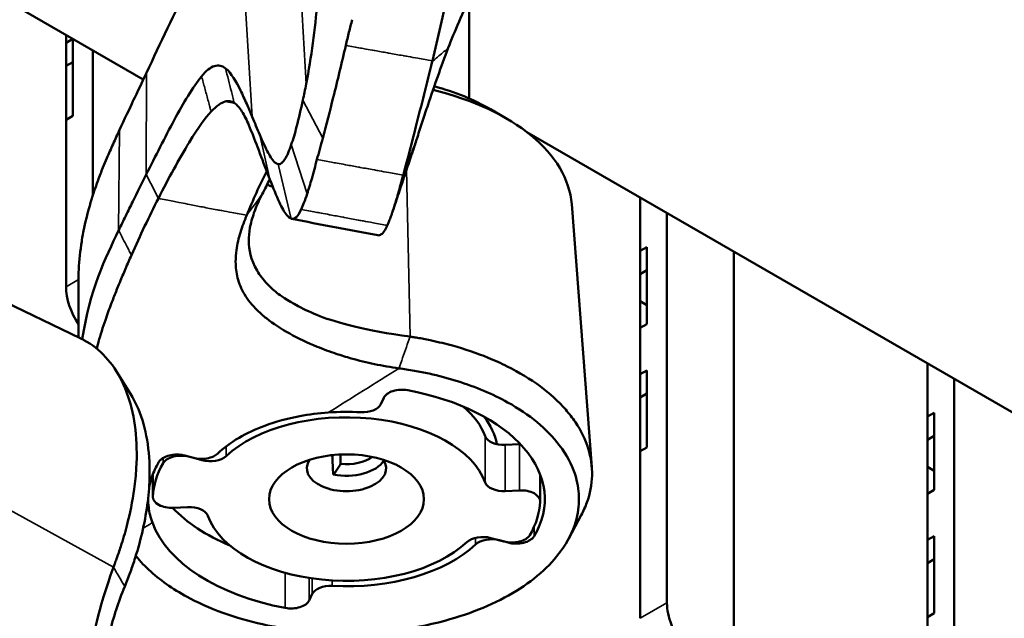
# Model space of a CAD drawing. Header units: millimetres. Extents: x 0 to 2100, y 0 to 1485.
# Tile 653 of 656: x 1608 to 1660, y 1245 to 1277. Entities that reach past the tile are written whole.
import ezdxf

# ---------------------------------------------------------------- set-up
doc = ezdxf.new("R2010")
doc.units = ezdxf.units.MM
doc.header["$LTSCALE"] = 5
doc.layers.add('Sichtbar (ISO)', color=7, linetype='Continuous', lineweight=50)
doc.layers.add('Sichtbar schmal (ISO)', color=7, linetype='Continuous', lineweight=35)

msp = doc.modelspace()

# ---------------------------------------------------------------- linework, layer by layer
at = {"layer": 'Sichtbar (ISO)'}
for p, q in [((1614.0512, 1273.4741), (1598.7196, 1282.3258)), ((1631.3116, 1272.4739), (1631.3116, 1277.8154)), ((1609.9621, 1275.8349), (1609.9621, 1275.4267)), ((1609.9621, 1275.4267), (1610.3157, 1275.6308)), ((1609.9621, 1271.3442), (1609.9621, 1275.4267)), ((1610.3157, 1271.5483), (1610.3157, 1275.6308)), ((1611.3763, 1275.0184), (1611.3763, 1267.3298)), ((1609.9621, 1274.2019), (1610.3157, 1274.4061)), ((1609.9621, 1271.3442), (1610.3157, 1271.5483)), ((1632.4344, 1271.9096), (1633.2508, 1271.4383)), ((1609.9621, 1271.3442), (1609.9621, 1262.5003)), ((1670.2202, 1249.9958), (1634.3611, 1270.699)), ((1636.7347, 1266.8703), (1637.8009, 1252.9478)), ((1640.3677, 1267.2311), (1640.3677, 1264.404)), ((1641.7819, 1266.4146), (1641.7819, 1245.7622)), ((1598.1257, 1265.818), (1610.7168, 1259.7798)), ((1612.8283, 1265.3319), (1612.8283, 1265.3322)), ((1612.8871, 1265.219), (1612.8871, 1265.2187)), ((1640.3677, 1264.404), (1640.7213, 1264.6081)), ((1640.3677, 1260.3215), (1640.3677, 1264.404)), ((1640.7213, 1260.5256), (1640.7213, 1264.6081)), ((1645.3175, 1243.7209), (1645.3175, 1264.3733)), ((1640.3677, 1263.1793), (1640.7213, 1263.3834)), ((1640.7213, 1261.5381), (1640.3677, 1261.7422)), ((1640.3677, 1260.3215), (1640.7213, 1260.5256)), ((1640.3677, 1260.3215), (1640.3677, 1257.872)), ((1612.6352, 1258.0256), (1613.3757, 1256.8386)), ((1640.3677, 1257.872), (1640.7213, 1258.0762)), ((1640.7213, 1253.9937), (1640.7213, 1258.0762)), ((1655.5705, 1258.4537), (1655.5705, 1255.6267)), ((1640.3677, 1253.7895), (1640.3677, 1257.872)), ((1656.9847, 1257.6372), (1656.9847, 1237.1283)), ((1626.784, 1256.6239), (1626.6254, 1256.2822)), ((1640.3677, 1256.6473), (1640.7213, 1256.8514)), ((1655.5705, 1255.6267), (1655.9241, 1255.8308)), ((1655.5705, 1251.5442), (1655.5705, 1255.6267)), ((1655.9241, 1251.7483), (1655.9241, 1255.8308)), ((1655.5705, 1254.4019), (1655.9241, 1254.6061)), ((1633.9724, 1254.1708), (1633.2205, 1254.1328)), ((1640.3677, 1253.7895), (1640.7213, 1253.9937)), ((1640.3677, 1253.7895), (1640.3677, 1244.9457)), ((1616.2495, 1253.5634), (1616.7053, 1253.4408)), ((1617.1615, 1253.3181), (1616.7241, 1253.4359)), ((1624.5032, 1253.619), (1624.5032, 1253.1217)), ((1655.9241, 1252.7608), (1655.5705, 1252.9649)), ((1614.5637, 1251.371), (1614.5637, 1252.5787)), ((1635.0596, 1251.1461), (1635.0596, 1252.5788)), ((1633.9724, 1251.7213), (1633.2205, 1251.6833)), ((1655.5705, 1251.5442), (1655.9241, 1251.7483)), ((1655.5705, 1251.5442), (1655.5705, 1249.0947)), ((1615.6508, 1250.7958), (1616.4028, 1250.8338)), ((1637.2415, 1250.4089), (1636.5831, 1249.1741)), ((1632.4617, 1249.199), (1633.1458, 1249.0148)), ((1655.5705, 1249.0947), (1655.9241, 1249.2988)), ((1655.5705, 1245.0122), (1655.5705, 1249.0947)), ((1655.9241, 1245.2163), (1655.9241, 1249.2988)), ((1632.9179, 1249.0762), (1633.3737, 1248.9534)), ((1655.5705, 1247.87), (1655.9241, 1248.0741)), ((1622.8392, 1245.8932), (1622.9978, 1246.2349)), ((1655.5705, 1245.0122), (1655.9241, 1245.2163)), ((1655.5705, 1245.0122), (1655.5705, 1236.3118))]:
    msp.add_line(p, q, dxfattribs=at)
for centre, major_axis, ratio, start_param, end_param in [((1624.8116, 1267.5086), (10.7803, 0), 0.5773503, 0.7853982, 1.1249079), ((1624.8116, 1266.566), (11.9348, 0), 0.5773503, 0.0441859, 1.1767842), ((1611.7299, 1261.4797), (-1.25, 2.1651), 0.5773508, 0.7853977, 1.6834533), ((1624.8116, 1253.708), (-8, 0), 0.5773503, 4.3806709, 4.3806771), ((1624.8115, 1253.7078), (-8.0004, 0), 0.5773503, 4.3806709, 4.3806771), ((1624.8117, 1253.7081), (-7.4998, 0), 0.5773503, 4.4101277, 4.4101343), ((1627.7499, 1256.4744), (-1, 0), 0.5773503, 4.3979347, 6.0213869), ((1624.8116, 1251.2585), (10.5, 0), 0.5773503, 5.9523125, 7.5395273), ((1624.8116, 1251.2585), (-8, 0), 0.5773503, 4.6180386, 4.8328255), ((1625.6595, 1256.4316), (1, 0), 0.5773503, 4.6180386, 6.0213869), ((1624.8116, 1253.708), (7.5, 0), 0.5773503, 0.2051876, 0.6012642), ((1624.8116, 1251.2585), (7.5, 0), 0.5773503, 0.2051876, 2.5873412), ((1624.8116, 1253.708), (8, 0), 0.5773503, 0.1001183, 0.4292201), ((1624.8116, 1253.708), (8, 0), 0.5773503, 0.1001183, 0.4292201), ((1633.1333, 1254.7079), (-1, 0), 0.5773503, 0.2051876, 1.6580638), ((1634.0596, 1253.5956), (1, 0), 0.5773503, 1.6113266, 1.6580638), ((1616.0548, 1252.979), (-1, 0), 0.5773503, 4.2996839, 5.9551738), ((1617.5841, 1253.8414), (-1, 0), 0.5773503, 1.134465, 2.5873412), ((1624.8116, 1252.8915), (2.1, 0), 0.5773503, 2.7621646, 6.6626134), ((1624.8116, 1254.6878), (2.1, 0), 0.5773503, 4.3024732, 4.3479297), ((2536.987, 1797.6269), (611.2562, 1138.1125), 0.5971737, 2.353766, 2.3546956), ((1624.8116, 1253.708), (2.1, 0), 0.5773503, 4.3699028, 5.9397566), ((1624.8116, 1254.1163), (-1.75, 0), 0.5773503, 1.3936447, 2.4720001), ((1624.8116, 1251.2585), (-10.25, 0), 0.5773503, 5.9551738, 6.2621329), ((1624.8116, 1253.708), (-10.5, 0), 0.5773503, 0.2034401, 0.2195513), ((1624.8116, 1253.708), (10.5, 0), 0.5773503, 6.063634, 6.0797546), ((1633.1333, 1252.2585), (-1, 0), 0.5773503, 0.2051876, 1.6580638), ((1634.0596, 1251.1461), (1, 0), 0.5773503, 6.2621329, 7.9412491), ((1615.5637, 1251.371), (-1, 0), 0.5773503, 6.2621329, 7.9412491), ((1624.8116, 1253.708), (10.5, 0), 0.5773503, 3.6430183, 4.0825494), ((1616.4899, 1250.2586), (1, 0), 0.5773503, 0.2051876, 1.6580638), ((1624.8116, 1251.2585), (10.25, 0), 0.5773503, 5.9551738, 6.2621329), ((1624.8116, 1251.2585), (-7.5, 0), 0.5773503, 0.2051876, 2.5873412), ((1624.8116, 1251.2585), (-10.5, 0), 0.5773503, 0.2063958, 1.256342), ((1632.0391, 1248.6757), (1, 0), 0.5773503, 1.134465, 2.5873412), ((1632.4953, 1248.5529), (-1, 0), 0.5773503, 4.2760576, 5.735513), ((1633.5685, 1249.5381), (1, 0), 0.5773503, 4.2760576, 5.9551738), ((1633.7963, 1249.4767), (1, 0), 0.5773503, 4.2760576, 5.9523125), ((1624.8116, 1251.2585), (8, 0), 0.5773503, 4.6180386, 5.735513), ((1623.9637, 1246.0855), (-1, 0), 0.5773503, 4.6180386, 6.0213869), ((1621.8733, 1246.0427), (1, 0), 0.5773503, 4.3979347, 6.0213869), ((1643.5497, 1244.7416), (1.25, -2.1651), 0.5773508, 3.9269903, 7.068583)]:
    msp.add_ellipse(centre, major_axis=major_axis, ratio=ratio, start_param=start_param, end_param=end_param, dxfattribs=at)
msp.add_ellipse((1624.8116, 1251.2585), major_axis=(4.1, 0), ratio=0.5773503, dxfattribs=at)
for points, knots in [([(1614.2196, 1273.8322), (1614.9621, 1275.4166), (1615.7109, 1276.9831), (1616.9916, 1279.6545), (1617.5486, 1280.8135), (1618.1174, 1282.0048)], [-1.5531563, -1.5531563, -1.5531563, -1.5531563, -0.6642338, -0.6642338, -0.0000307, -0.0000307, -0.0000307, -0.0000307]), ([(1629.3595, 1274.4726), (1629.6652, 1275.7024), (1629.9314, 1276.9133), (1630.3639, 1278.8931), (1630.5541, 1279.7526), (1630.669, 1280.6883)], [0.000001, 0.000001, 0.000001, 0.000001, 0.40543598, 0.40543598, 0.63662741, 0.63662741, 0.63662741, 0.63662741]), ([(1632.1345, 1280.0793), (1632.046, 1279.7507), (1631.938, 1279.4221), (1631.7008, 1278.769), (1631.5721, 1278.4449), (1630.9896, 1277.0297), (1630.525, 1276.003), (1630.198, 1275.1519)], [-0.46049709, -0.46049709, -0.46049709, -0.46049709, -0.37559908, -0.37559908, -0.29150932, -0.29150932, -0.00020588, -0.00020588, -0.00020588, -0.00020588]), ([(1623.2704, 1277.6101), (1623.2139, 1276.8751), (1623.1318, 1276.1339), (1622.9323, 1274.6841), (1622.8114, 1273.9514), (1622.6771, 1273.2485)], [0.00002919, 0.00002919, 0.00002919, 0.00002919, 0.24201777, 0.24201777, 0.48443032, 0.48443032, 0.48443032, 0.48443032]), ([(1624.7742, 1275.2844), (1624.8286, 1275.5215), (1624.8859, 1275.757), (1624.9997, 1276.2112), (1625.0557, 1276.4287), (1625.1123, 1276.649)], [-0.15202157, -0.15202157, -0.15202157, -0.15202157, -0.07345975, -0.07345975, -0.00000236, -0.00000236, -0.00000236, -0.00000236]), ([(1623.5552, 1270.3783), (1623.7443, 1271.0893), (1623.9306, 1271.8101), (1624.3398, 1273.4409), (1624.562, 1274.3601), (1624.7742, 1275.2844)], [0.00000131, 0.00000131, 0.00000131, 0.00000131, 0.2449352, 0.2449352, 0.54965963, 0.54965963, 0.54965963, 0.54965963]), ([(1630.198, 1275.1519), (1630.0053, 1274.6503), (1629.8208, 1274.1467), (1629.4667, 1273.1471), (1629.2956, 1272.6465), (1629.1308, 1272.153)], [0.00020627, 0.00020627, 0.00020627, 0.00020627, 0.17197006, 0.17197006, 0.34371012, 0.34371012, 0.34371012, 0.34371012]), ([(1618.4069, 1274.0719), (1618.2281, 1274.2204), (1618.03, 1274.2619), (1617.6039, 1274.1229), (1617.3767, 1273.9425), (1617.14, 1273.649)], [-0.57326373, -0.57326373, -0.57326373, -0.57326373, -0.28669149, -0.28669149, -0.00005542, -0.00005542, -0.00005542, -0.00005542]), ([(1627.8442, 1268.5236), (1628.0621, 1269.3328), (1628.2767, 1270.1559), (1628.7765, 1272.1175), (1629.0618, 1273.2744), (1629.349, 1274.4302)], [-0.66135588, -0.66135588, -0.66135588, -0.66135588, -0.38116045, -0.38116045, -0.000001, -0.000001, -0.000001, -0.000001]), ([(1629.349, 1274.4302), (1629.3508, 1274.4373), (1629.3525, 1274.4444), (1629.356, 1274.4585), (1629.3578, 1274.4655), (1629.3595, 1274.4726)], [-0.0046566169, -0.0046566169, -0.0046566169, -0.0046566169, -0.0023288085, -0.0023288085, -0.000001, -0.000001, -0.000001, -0.000001]), ([(1612.7957, 1270.8108), (1613.0236, 1271.3065), (1613.3657, 1272.0268), (1613.5555, 1272.4265), (1613.9728, 1273.3054), (1614.2203, 1273.8345)], [-1.1459885, -1.1459885, -1.1459885, -1.1459885, -0.2867954, -0.2867954, -0.0001244, -0.0001244, -0.0001244, -0.0001244]), ([(1617.14, 1273.649), (1616.6665, 1273.0618), (1616.1801, 1272.2438), (1615.1972, 1270.4182), (1614.7013, 1269.4121), (1614.2104, 1268.4521)], [-1.1423153, -1.1423153, -1.1423153, -1.1423153, -0.5704345, -0.5704345, -0.0001693, -0.0001693, -0.0001693, -0.0001693]), ([(1619.8232, 1271.4976), (1619.7116, 1271.7646), (1619.6298, 1271.9568), (1619.4305, 1272.4083), (1619.304, 1272.6876), (1618.9599, 1273.3994), (1618.72, 1273.8121), (1618.4069, 1274.0719)], [-0.96165085, -0.96165085, -0.96165085, -0.96165085, -0.72532762, -0.72532762, -0.50168464, -0.50168464, -0.00006443, -0.00006443, -0.00006443, -0.00006443]), ([(1622.6771, 1273.2485), (1622.6486, 1273.0988), (1622.6192, 1272.9496), (1622.5611, 1272.6628), (1622.5324, 1272.5248), (1622.503, 1272.3877)], [-0.098304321, -0.098304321, -0.098304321, -0.098304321, -0.04745577, -0.04745577, -0.000002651, -0.000002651, -0.000002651, -0.000002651]), ([(1617.6433, 1271.78), (1617.7844, 1271.9283), (1617.9206, 1272.053), (1618.167, 1272.2285), (1618.2778, 1272.2868), (1618.3853, 1272.318)], [-0.30457983, -0.30457983, -0.30457983, -0.30457983, -0.14130652, -0.14130652, -0.000001, -0.000001, -0.000001, -0.000001]), ([(1618.3853, 1272.318), (1618.4697, 1272.3425), (1618.5525, 1272.347), (1618.7163, 1272.3201), (1618.7967, 1272.2872), (1618.8724, 1272.2382)], [-0.22647676, -0.22647676, -0.22647676, -0.22647676, -0.11550759, -0.11550759, -0.000001, -0.000001, -0.000001, -0.000001]), ([(1618.8724, 1272.2382), (1619.0195, 1272.143), (1619.1534, 1271.9863), (1619.4085, 1271.5834), (1619.5282, 1271.333), (1619.6435, 1271.0594)], [-0.4551807, -0.4551807, -0.4551807, -0.4551807, -0.23145364, -0.23145364, -0.000001, -0.000001, -0.000001, -0.000001]), ([(1622.503, 1272.3877), (1622.4006, 1271.9092), (1622.2906, 1271.4299), (1622.0825, 1270.6425), (1621.9886, 1270.3227), (1621.8892, 1270.0311)], [-0.29014735, -0.29014735, -0.29014735, -0.29014735, -0.12444563, -0.12444563, -0.00003563, -0.00003563, -0.00003563, -0.00003563]), ([(1629.1308, 1272.153), (1629.0315, 1271.8558), (1628.9341, 1271.5602), (1628.746, 1270.984), (1628.6552, 1270.7034), (1628.5656, 1270.4255)], [-0.20320333, -0.20320333, -0.20320333, -0.20320333, -0.09985231, -0.09985231, -0.00018481, -0.00018481, -0.00018481, -0.00018481]), ([(1614.853, 1267.1829), (1615.3909, 1268.2451), (1615.941, 1269.261), (1616.985, 1270.972), (1617.343, 1271.4644), (1617.6433, 1271.78)], [-0.72294139, -0.72294139, -0.72294139, -0.72294139, -0.34740041, -0.34740041, -0.000001, -0.000001, -0.000001, -0.000001]), ([(1619.6435, 1271.0594), (1619.7947, 1270.7007), (1619.9368, 1270.3324), (1620.2735, 1269.4503), (1620.4469, 1268.9865), (1620.621, 1268.5367)], [0.000001, 0.000001, 0.000001, 0.000001, 0.30349116, 0.30349116, 0.63197175, 0.63197175, 0.63197175, 0.63197175]), ([(1620.2203, 1270.5509), (1620.1534, 1270.706), (1620.0863, 1270.8659), (1619.9544, 1271.1821), (1619.8887, 1271.3409), (1619.8232, 1271.4976)], [-0.26626012, -0.26626012, -0.26626012, -0.26626012, -0.13386444, -0.13386444, -0.000001, -0.000001, -0.000001, -0.000001]), ([(1612.7956, 1270.8107), (1612.6833, 1270.5664), (1612.5666, 1270.3126), (1612.3406, 1269.8115), (1612.231, 1269.5636), (1612.0525, 1269.1455), (1611.9833, 1268.9795), (1611.8256, 1268.5893), (1611.7392, 1268.3666), (1611.3213, 1267.2333), (1611.0676, 1266.3531), (1610.8427, 1265.2158), (1610.7997, 1264.9652), (1610.6913, 1264.22), (1610.6467, 1263.731), (1610.6255, 1263.1175), (1610.6232, 1262.9761), (1610.6235, 1262.8364)], [-2.1516891, -2.1516891, -2.1516891, -2.1516891, -2.0222239, -2.0222239, -1.8915644, -1.8915644, -1.803835, -1.803835, -1.686913, -1.686913, -1.2132714, -1.2132714, -1.0785075, -1.0785075, -0.8088142, -0.8088142, -0.7270314, -0.7270314, -0.7270314, -0.7270314]), ([(1621.1932, 1269.0005), (1621.0387, 1269.0249), (1620.9017, 1269.2035), (1620.6328, 1269.667), (1620.5492, 1269.7883), (1620.2203, 1270.5509)], [-1.3808508, -1.3808508, -1.3808508, -1.3808508, -0.6594158, -0.6594158, -0.0000387, -0.0000387, -0.0000387, -0.0000387]), ([(1621.8892, 1270.0311), (1621.7812, 1269.7143), (1621.6655, 1269.4407), (1621.5113, 1269.1954), (1621.4462, 1269.1037), (1621.3049, 1269.006), (1621.2472, 1268.9919), (1621.1932, 1269.0004)], [-0.4617623, -0.4617623, -0.4617623, -0.4617623, -0.18067563, -0.18067563, -0.07707263, -0.07707263, -0.00011335, -0.00011335, -0.00011335, -0.00011335]), ([(1623.2485, 1269.2422), (1623.2976, 1269.4234), (1623.347, 1269.605), (1623.4496, 1269.9837), (1623.5027, 1270.1807), (1623.5552, 1270.3783)], [0.00000238, 0.00000238, 0.00000238, 0.00000238, 0.0632322, 0.0632322, 0.13144118, 0.13144118, 0.13144118, 0.13144118]), ([(1628.5075, 1270.2459), (1628.435, 1270.0222), (1628.3622, 1269.7997), (1628.2714, 1269.5309), (1628.2584, 1269.4924), (1628.2376, 1269.4314), (1628.23, 1269.4092), (1628.2185, 1269.3756), (1628.2145, 1269.3638), (1628.2091, 1269.3481), (1628.2075, 1269.3434), (1628.1537, 1269.1864), (1628.1014, 1269.0321), (1627.8909, 1268.4079), (1627.7328, 1267.932), (1627.473, 1267.1463), (1627.3663, 1266.8225), (1627.2567, 1266.4942)], [0, 0, 0, 0, 0.07738502, 0.07738502, 0.09016836, 0.09016836, 0.09725342, 0.09725342, 0.10082589, 0.10082589, 0.10260846, 0.10260846, 0.15911009, 0.15911009, 0.32859091, 0.32859091, 0.44159018, 0.44159018, 0.44159018, 0.44159018]), ([(1622.7288, 1267.4268), (1622.8135, 1267.6788), (1622.894, 1267.9487), (1623.0654, 1268.5571), (1623.157, 1268.9048), (1623.2485, 1269.2422)], [-0.2164775, -0.2164775, -0.2164775, -0.2164775, -0.11775232, -0.11775232, -0.00000238, -0.00000238, -0.00000238, -0.00000238]), ([(1614.2086, 1268.4565), (1613.9621, 1267.9734), (1613.7296, 1267.5029), (1613.3725, 1266.7709), (1613.2483, 1266.5147), (1612.9972, 1265.9945), (1612.8929, 1265.7774), (1612.7506, 1265.4813)], [-0.64509409, -0.64509409, -0.64509409, -0.64509409, -0.33026155, -0.33026155, -0.16508796, -0.16508796, -0.00016447, -0.00016447, -0.00016447, -0.00016447]), ([(1620.621, 1268.5367), (1620.6439, 1268.4775), (1620.6665, 1268.419), (1620.6888, 1268.3614), (1620.7111, 1268.3038), (1620.733, 1268.2472), (1620.7546, 1268.1916)], [0, 0, 0, 0, 0.5, 0.5, 0.5, 0.9996638, 0.9996638, 0.9996638, 0.9996638]), ([(1627.0346, 1265.8855), (1627.0613, 1265.9513), (1627.0896, 1266.0238), (1627.1192, 1266.1034), (1627.1489, 1266.1829), (1627.18, 1266.2695), (1627.2128, 1266.3645), (1627.2456, 1266.4596), (1627.28, 1266.5632), (1627.3159, 1266.6752), (1627.3518, 1266.7873), (1627.3892, 1266.9078), (1627.428, 1267.0368), (1627.4668, 1267.1658), (1627.507, 1267.3033), (1627.5487, 1267.449), (1627.5903, 1267.5948), (1627.6333, 1267.7488), (1627.6778, 1267.9106), (1627.7223, 1268.0724), (1627.7682, 1268.2419), (1627.8156, 1268.4177)], [0, 0, 0, 0, 0.1428571, 0.1428571, 0.1428571, 0.2857143, 0.2857143, 0.2857143, 0.4285714, 0.4285714, 0.4285714, 0.5714286, 0.5714286, 0.5714286, 0.7142857, 0.7142857, 0.7142857, 0.8571429, 0.8571429, 0.8571429, 1, 1, 1, 1]), ([(1627.8156, 1268.4177), (1627.8204, 1268.4353), (1627.8251, 1268.453), (1627.8346, 1268.4883), (1627.8394, 1268.5059), (1627.8442, 1268.5236)], [-0.012300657, -0.012300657, -0.012300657, -0.012300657, -0.006149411, -0.006149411, -0.000001, -0.000001, -0.000001, -0.000001]), ([(1620.9068, 1267.8028), (1620.8402, 1267.8241), (1620.7756, 1267.8478), (1620.7129, 1267.8736), (1620.6781, 1267.888), (1620.6439, 1267.903), (1620.6103, 1267.9187)], [0.544811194, 0.544811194, 0.544811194, 0.544811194, 0.559671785, 0.559671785, 0.559671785, 0.56793971, 0.56793971, 0.56793971, 0.56793971]), ([(1620.7546, 1268.1915), (1620.9353, 1267.7268), (1621.0922, 1267.3306), (1621.3856, 1266.7063), (1621.5115, 1266.4717), (1621.6604, 1266.2883)], [0.00000197, 0.00000197, 0.00000197, 0.00000197, 0.37465563, 0.37465563, 0.65262347, 0.65262347, 0.65262347, 0.65262347]), ([(1620.2848, 1267.2745), (1620.2958, 1267.2962), (1620.3069, 1267.3178), (1620.3281, 1267.3593), (1620.3383, 1267.3792), (1620.3485, 1267.399)], [0.000006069, 0.000006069, 0.000006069, 0.000006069, 0.012405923, 0.012405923, 0.023940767, 0.023940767, 0.023940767, 0.023940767]), ([(1622.4139, 1266.6006), (1622.4614, 1266.7073), (1622.5094, 1266.8235), (1622.615, 1267.0978), (1622.6721, 1267.258), (1622.7288, 1267.4268)], [-0.12311568, -0.12311568, -0.12311568, -0.12311568, -0.06700848, -0.06700848, -0.000001, -0.000001, -0.000001, -0.000001]), ([(1613.4261, 1264.1804), (1613.6583, 1264.7054), (1613.8891, 1265.2074), (1614.3631, 1266.2047), (1614.6082, 1266.7036), (1614.853, 1267.1829)], [-0.55620577, -0.55620577, -0.55620577, -0.55620577, -0.27804519, -0.27804519, -0.00000649, -0.00000649, -0.00000649, -0.00000649]), ([(1620.2848, 1267.2745), (1620.2119, 1267.1307), (1620.1444, 1266.9903), (1620.0194, 1266.7005), (1619.9637, 1266.5569), (1619.8217, 1266.1483), (1619.7491, 1265.8813), (1619.6606, 1265.3835), (1619.6391, 1265.1538), (1619.6464, 1264.5029), (1619.733, 1263.9458), (1620.2226, 1263.1105), (1620.4053, 1262.8766), (1620.752, 1262.5097), (1620.9146, 1262.3469), (1621.2998, 1262.0518), (1621.6497, 1261.8029), (1622.6127, 1261.2904), (1622.9894, 1261.1096), (1624.3327, 1260.5937), (1625.784, 1260.1845), (1628.1766, 1259.8638)], [0.0000031, 0.0000031, 0.0000031, 0.0000031, 0.0821187, 0.0821187, 0.15873707, 0.15873707, 0.30049209, 0.30049209, 0.42597289, 0.42597289, 0.65691893, 0.65691893, 0.75383092, 0.75383092, 0.80703616, 0.80703616, 0.84148802, 0.84148802, 0.86210907, 0.86210907, 0.90852491, 0.90852491, 0.90852491, 0.90852491]), ([(1627.5897, 1258.1832), (1627.1529, 1258.2438), (1626.7223, 1258.3194), (1625.8794, 1258.4966), (1625.4648, 1258.5988), (1624.7932, 1258.7885), (1624.5283, 1258.8699), (1623.9237, 1259.0713), (1623.5867, 1259.1956), (1622.235, 1259.7466), (1621.3016, 1260.2558), (1620.4063, 1260.9658), (1620.2497, 1261.1022), (1619.82, 1261.5187), (1619.5875, 1261.8042), (1619.2392, 1262.3925), (1619.1229, 1262.6821), (1618.9769, 1263.2555), (1618.9452, 1263.539), (1618.9424, 1264.0311), (1618.9584, 1264.2425), (1619.0314, 1264.7657), (1619.1064, 1265.0807), (1619.2917, 1265.6908), (1619.4086, 1266.0038), (1619.5291, 1266.2942)], [-1.7860685, -1.7860685, -1.7860685, -1.7860685, -1.6597796, -1.6597796, -1.5330822, -1.5330822, -1.4481258, -1.4481258, -1.3350241, -1.3350241, -0.9796383, -0.9796383, -0.8981999, -0.8981999, -0.737424, -0.737424, -0.5874053, -0.5874053, -0.4419119, -0.4419119, -0.332147, -0.332147, -0.1669014, -0.1669014, -0.0000623, -0.0000623, -0.0000623, -0.0000623]), ([(1621.8773, 1266.1108), (1621.9619, 1266.08), (1622.0565, 1266.0956), (1622.2412, 1266.2746), (1622.3274, 1266.4063), (1622.4139, 1266.6006)], [-0.22870606, -0.22870606, -0.22870606, -0.22870606, -0.10218653, -0.10218653, -0.00001492, -0.00001492, -0.00001492, -0.00001492]), ([(1621.6604, 1266.2883), (1621.6965, 1266.2438), (1621.7338, 1266.2046), (1621.8062, 1266.1455), (1621.8414, 1266.1238), (1621.8773, 1266.1108)], [-0.1134978, -0.1134978, -0.1134978, -0.1134978, -0.05362345, -0.05362345, -0.000001, -0.000001, -0.000001, -0.000001]), ([(1626.9801, 1265.758), (1626.9893, 1265.7785), (1626.9985, 1265.7994), (1627.0167, 1265.8419), (1627.0257, 1265.8635), (1627.0346, 1265.8855)], [0.000001, 0.000001, 0.000001, 0.000001, 0.010569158, 0.010569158, 0.021137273, 0.021137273, 0.021137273, 0.021137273]), ([(1626.4664, 1265.2312), (1626.5263, 1265.2205), (1626.5896, 1265.2342), (1626.7067, 1265.3184), (1626.7587, 1265.3733), (1626.8677, 1265.5307), (1626.9236, 1265.6324), (1626.9801, 1265.758)], [0.09675044, 0.09675044, 0.09675044, 0.09675044, 0.18221566, 0.18221566, 0.24558483, 0.24558483, 0.31010002, 0.31010002, 0.31010002, 0.31010002]), ([(1611.5912, 1259.2234), (1611.621, 1259.3425), (1611.6522, 1259.4615), (1611.7916, 1259.9687), (1611.9128, 1260.3553), (1612.1443, 1261.0302), (1612.2494, 1261.3182), (1612.4411, 1261.8215), (1612.5261, 1262.0381), (1612.6768, 1262.4142), (1612.7435, 1262.578), (1612.9088, 1262.9789), (1613.0116, 1263.2236), (1613.2156, 1263.7013), (1613.3199, 1263.9417), (1613.4256, 1264.1805)], [1.25337022, 1.25337022, 1.25337022, 1.25337022, 1.31585999, 1.31585999, 1.5193317, 1.5193317, 1.67206011, 1.67206011, 1.78655119, 1.78655119, 1.87259621, 1.87259621, 2.00336643, 2.00336643, 2.1357422, 2.1357422, 2.1357422, 2.1357422]), ([(1612.4737, 1247.6521), (1612.496, 1247.7135), (1612.5184, 1247.7747), (1612.5732, 1247.9238), (1612.6055, 1248.0114), (1612.7148, 1248.3113), (1612.7899, 1248.5267), (1612.9803, 1249.1108), (1613.0865, 1249.474), (1613.3518, 1250.4966), (1613.4817, 1251.1501), (1613.6219, 1252.1628), (1613.6592, 1252.5319), (1613.769, 1254.3236), (1613.6138, 1255.6276), (1613.15, 1256.9961), (1613.0442, 1257.2553), (1612.4506, 1258.4756), (1611.7613, 1259.2179), (1610.849, 1259.7142), (1610.7833, 1259.7478), (1610.7168, 1259.7797)], [0.0002418, 0.0002418, 0.0002418, 0.0002418, 0.0202229, 0.0202229, 0.0489973, 0.0489973, 0.1188397, 0.1188397, 0.2341014, 0.2341014, 0.4449058, 0.4449058, 0.5688723, 0.5688723, 1.0586094, 1.0586094, 1.1804446, 1.1804446, 1.665491, 1.665491, 1.7025992, 1.7025992, 1.7025992, 1.7025992]), ([(1628.1766, 1259.8639), (1628.2409, 1259.8553), (1628.3051, 1259.8459), (1628.4616, 1259.8215), (1628.5536, 1259.8058), (1628.868, 1259.7491), (1629.0921, 1259.7046), (1629.6931, 1259.5752), (1630.0608, 1259.4854), (1631.0791, 1259.2047), (1631.71, 1258.9919), (1632.657, 1258.6055), (1632.9953, 1258.4522), (1634.6019, 1257.6478), (1635.6537, 1256.8758), (1636.6069, 1255.7832), (1636.7785, 1255.56), (1637.5385, 1254.427), (1637.8367, 1253.4734), (1637.8002, 1252.0285), (1637.7097, 1251.5508), (1637.4598, 1250.8551), (1637.3595, 1250.6303), (1637.2415, 1250.409)], [0.0002418, 0.0002418, 0.0002418, 0.0002418, 0.0202229, 0.0202229, 0.0489973, 0.0489973, 0.1188397, 0.1188397, 0.2341014, 0.2341014, 0.4449058, 0.4449058, 0.5688723, 0.5688723, 1.0586094, 1.0586094, 1.1804446, 1.1804446, 1.665491, 1.665491, 1.9048483, 1.9048483, 2.0216143, 2.0216143, 2.0216143, 2.0216143]), ([(1613.6563, 1248.2501), (1613.6604, 1248.245), (1613.6646, 1248.2399), (1613.8977, 1247.9537), (1614.1589, 1247.6814), (1615.031, 1246.8972), (1615.7308, 1246.4177), (1617.7996, 1245.3308), (1619.2277, 1244.8666), (1622.5157, 1244.1783), (1624.1866, 1244.1258), (1626.5026, 1244.1891), (1628.1597, 1244.3138), (1631.4447, 1245.2035), (1632.7364, 1245.7432), (1634.8759, 1247.0638), (1635.7207, 1247.8443), (1637.0192, 1249.7683), (1637.1444, 1250.7271), (1637.0954, 1252.0966), (1636.8954, 1253.0555), (1635.4342, 1254.9653), (1634.5011, 1255.7401), (1632.5516, 1256.8239), (1631.6579, 1257.2013), (1630.2012, 1257.6571), (1629.6987, 1257.7901), (1628.926, 1257.96), (1628.6641, 1258.0119), (1628.0945, 1258.1125), (1627.8675, 1258.1444), (1627.5896, 1258.1829)], [0.1615256, 0.1615256, 0.1615256, 0.1615256, 0.164473, 0.164473, 0.3267023, 0.3267023, 0.651299, 0.651299, 1.1702969, 1.1702969, 1.8697528, 1.8697528, 2.5144391, 2.5144391, 3.0034271, 3.0034271, 3.4930033, 3.4930033, 4.1234876, 4.1234876, 4.7656965, 4.7656965, 5.2759695, 5.2759695, 5.6260662, 5.6260662, 5.8002578, 5.8002578, 5.8877096, 5.8877096, 5.9935588, 5.9935588, 5.9935588, 5.9935588]), ([(1613.376, 1256.8389), (1613.5261, 1256.5979), (1613.6683, 1256.325), (1614.2058, 1255.0325), (1614.4103, 1253.837), (1614.3741, 1251.6067), (1614.2541, 1250.6441), (1613.9204, 1249.1547), (1613.7844, 1248.653), (1613.5452, 1247.8989), (1613.4592, 1247.6461), (1613.2616, 1247.1026), (1613.1757, 1246.8901), (1613.0701, 1246.6304)], [4.6050584, 4.6050584, 4.6050584, 4.6050584, 4.7656965, 4.7656965, 5.2759695, 5.2759695, 5.6260662, 5.6260662, 5.8002578, 5.8002578, 5.8877096, 5.8877096, 5.9935174, 5.9935174, 5.9935174, 5.9935174]), ([(1617.9817, 1253.6635), (1618.3039, 1253.9685), (1618.6863, 1254.2508), (1619.5332, 1254.7456), (1619.9897, 1254.9595), (1621.0597, 1255.357), (1621.6823, 1255.5277), (1622.828, 1255.7431), (1623.3356, 1255.8079), (1623.8505, 1255.8439)], [-0.72294898, -0.72294898, -0.72294898, -0.72294898, -0.5373186, -0.5373186, -0.36149048, -0.36149048, -0.15559193, -0.15559193, -0.00001071, -0.00001071, -0.00001071, -0.00001071]), ([(1614.8811, 1253.2277), (1614.9033, 1253.265), (1614.932, 1253.3008), (1615.0083, 1253.375), (1615.0581, 1253.4123), (1615.2068, 1253.4993), (1615.3157, 1253.542), (1615.5576, 1253.6013), (1615.6883, 1253.617), (1615.8915, 1253.6177), (1615.9623, 1253.6136), (1616.1069, 1253.5962), (1616.18, 1253.5822), (1616.2495, 1253.5634)], [-0.1679798, -0.1679798, -0.1679798, -0.1679798, -0.14751195, -0.14751195, -0.12313858, -0.12313858, -0.08399588, -0.08399588, -0.04431921, -0.04431921, -0.0230356, -0.0230356, -0.00000936, -0.00000936, -0.00000936, -0.00000936]), ([(1616.7053, 1253.4408), (1616.8123, 1253.412), (1616.9271, 1253.3944), (1617.1702, 1253.3827), (1617.2966, 1253.3904), (1617.5436, 1253.4335), (1617.6612, 1253.4698), (1617.8496, 1253.5593), (1617.9235, 1253.6084), (1617.9817, 1253.6635)], [0.00000816, 0.00000816, 0.00000816, 0.00000816, 0.03539562, 0.03539562, 0.07318342, 0.07318342, 0.11280062, 0.11280062, 0.14636205, 0.14636205, 0.14636205, 0.14636205]), ([(1597.815, 1253.1447), (1602.4846, 1248.6451), (1607.1344, 1244.1184), (1616.4126, 1234.9929), (1621.0406, 1230.3941), (1625.648, 1225.7687)], [-3.9790469, -3.9790469, -3.9790469, -3.9790469, -1.9935268, -1.9935268, -0.0000973, -0.0000973, -0.0000973, -0.0000973]), ([(1614.3586, 1251.8312), (1614.3912, 1252.0297), (1614.4408, 1252.2272), (1614.5997, 1252.6958), (1614.7246, 1252.9647), (1614.8811, 1253.2277)], [-0.24819209, -0.24819209, -0.24819209, -0.24819209, -0.14455241, -0.14455241, -0.0000242, -0.0000242, -0.0000242, -0.0000242]), ([(1624.1442, 1252.5585), (1624.1749, 1252.6077), (1624.2521, 1252.731), (1624.3725, 1252.9208), (1624.4602, 1253.0561), (1624.5032, 1253.1217)], [0.11786536, 0.11786536, 0.11786536, 0.11786536, 0.33333333, 0.66666667, 1, 1, 1, 1]), ([(1614.5345, 1250.0162), (1614.4386, 1250.2806), (1614.3734, 1250.5485), (1614.3183, 1250.9852), (1614.3092, 1251.1528), (1614.3122, 1251.3204)], [-0.56436844, -0.56436844, -0.56436844, -0.56436844, -0.42398659, -0.42398659, -0.33684731, -0.33684731, -0.33684731, -0.33684731]), ([(1611.2217, 1240.0979), (1611.2105, 1240.1547), (1611.1993, 1240.215), (1611.1539, 1240.4735), (1611.0686, 1240.9267), (1611.1051, 1242.0176), (1611.1557, 1242.4234), (1611.3606, 1243.8562), (1611.645, 1245.3679), (1612.4738, 1247.6521)], [0.79570794, 0.79570794, 0.79570794, 0.79570794, 0.80703616, 0.80703616, 0.84148802, 0.84148802, 0.86210907, 0.86210907, 0.90852491, 0.90852491, 0.90852491, 0.90852491]), ([(1613.0703, 1246.63), (1612.9043, 1246.2215), (1612.7545, 1245.8108), (1612.4869, 1244.992), (1612.3684, 1244.5816), (1612.198, 1243.9045), (1612.1367, 1243.634), (1612.0106, 1243.0087), (1611.9511, 1242.6539), (1611.7737, 1241.3067), (1611.7488, 1240.3355), (1611.8612, 1239.4693)], [-1.7860685, -1.7860685, -1.7860685, -1.7860685, -1.65977964, -1.65977964, -1.53308218, -1.53308218, -1.44812584, -1.44812584, -1.33502414, -1.33502414, -1.01302597, -1.01302597, -1.01302597, -1.01302597])]:
    msp.add_open_spline(points, degree=3, knots=knots, dxfattribs=at)
for points in [[(1628.5656, 1270.4255), (1628.5462, 1270.3654), (1628.5269, 1270.3054), (1628.5075, 1270.2459)], [(1614.2113, 1269.7182), (1614.2117, 1269.7187), (1614.2121, 1269.7191), (1614.2125, 1269.7196)], [(1619.5279, 1266.2944), (1619.8599, 1267.0936), (1620.2131, 1267.8915), (1620.5885, 1268.6202)], [(1620.7512, 1268.2004), (1620.6175, 1267.9331), (1620.484, 1267.6661), (1620.3508, 1267.4022)], [(1626.4663, 1265.2312), (1624.9433, 1265.5041), (1623.4289, 1265.8073), (1621.9138, 1266.1006)], [(1610.8241, 1259.7264), (1611.2044, 1262.2873), (1612.0581, 1264.0617), (1612.7485, 1265.4854)], [(1610.6294, 1259.8217), (1610.628, 1260.8328), (1610.6259, 1261.8372), (1610.6235, 1262.8364)]]:
    msp.add_open_spline(points, degree=3, dxfattribs=at)
at = {"layer": 'Sichtbar schmal (ISO)'}
for p, q in [((1622.6771, 1273.2485), (1621.871, 1287.3528)), ((1619.8232, 1271.4976), (1619.0436, 1284.0069)), ((1622.503, 1272.3877), (1623.5552, 1270.3783)), ((1612.7491, 1265.4852), (1612.7956, 1270.8107)), ((1620.2203, 1270.5508), (1620.7547, 1268.1915)), ((1621.8892, 1270.0311), (1622.7288, 1267.4268)), ((1621.1932, 1269.0004), (1621.8773, 1266.1108)), ((1628.1766, 1259.8638), (1627.9937, 1268.7127)), ((1609.9621, 1262.5003), (1610.6235, 1262.8822)), ((1612.4737, 1247.6521), (1599.745, 1254.6825)), ((1632.1543, 1254.5903), (1632.1543, 1252.1408)), ((1618.4344, 1254.0472), (1618.4344, 1253.5375)), ((1633.2205, 1254.1328), (1633.2205, 1251.6833)), ((1633.9724, 1251.7213), (1633.9724, 1254.1708)), ((1615.1081, 1253.165), (1615.1081, 1253.4415)), ((1617.1615, 1253.3871), (1617.1615, 1253.3181)), ((1614.5639, 1251.3831), (1614.5639, 1252.5793)), ((1634.7421, 1249.2891), (1634.7421, 1249.7925)), ((1631.6415, 1248.8535), (1631.6415, 1249.2055)), ((1633.3737, 1248.9534), (1633.3737, 1248.9718)), ((1612.4738, 1247.6521), (1612.4737, 1247.6521)), ((1621.564, 1245.4936), (1621.564, 1247.3554)), ((1622.8392, 1245.8932), (1622.8392, 1247.0808)), ((1622.9978, 1247.057), (1622.9978, 1246.2349)), ((1624.0579, 1246.9503), (1624.0579, 1246.6603)), ((1640.3677, 1244.9457), (1641.7819, 1245.7622))]:
    msp.add_line(p, q, dxfattribs=at)
msp.add_ellipse((1046.953, 1139.1769), major_axis=(-584.9618, 287.12), ratio=0.780167, start_param=3.9428644, end_param=3.9452886, dxfattribs=at)
for points, knots in [([(1624.7742, 1275.2844), (1624.7784, 1275.2836), (1624.7825, 1275.2829), (1624.7867, 1275.2822), (1624.9182, 1275.2589), (1625.0496, 1275.2356), (1625.1811, 1275.2122), (1625.3031, 1275.1906), (1625.4252, 1275.1689), (1625.5472, 1275.1472), (1625.6463, 1275.1296), (1625.7454, 1275.112), (1625.8445, 1275.0944), (1625.9932, 1275.0679), (1626.1419, 1275.0415), (1626.2906, 1275.015), (1626.2964, 1275.014), (1626.3022, 1275.013), (1626.3079, 1275.0119), (1626.5344, 1274.9717), (1626.7608, 1274.9314), (1626.9872, 1274.8911), (1627.0143, 1274.8863), (1627.0415, 1274.8814), (1627.0687, 1274.8766), (1627.3145, 1274.8329), (1627.5604, 1274.7892), (1627.8062, 1274.7457), (1627.8139, 1274.7443), (1627.8216, 1274.7429), (1627.8293, 1274.7416), (1627.9096, 1274.7273), (1627.9899, 1274.7131), (1628.0703, 1274.6989), (1628.2434, 1274.6683), (1628.4165, 1274.6377), (1628.5896, 1274.6072), (1628.8429, 1274.5627), (1629.0962, 1274.5183), (1629.3494, 1274.4744), (1629.3528, 1274.4738), (1629.3561, 1274.4732), (1629.3595, 1274.4726)], [0, 0, 0, 0, 0.0027168, 0.0027168, 0.0027168, 0.0887219, 0.0887219, 0.0887219, 0.168558, 0.168558, 0.168558, 0.2333759, 0.2333759, 0.2333759, 0.3306399, 0.3306399, 0.3306399, 0.334412, 0.334412, 0.334412, 0.4824972, 0.4824972, 0.4824972, 0.5002719, 0.5002719, 0.5002719, 0.6610791, 0.6610791, 0.6610791, 0.6661229, 0.6661229, 0.6661229, 0.7186799, 0.7186799, 0.7186799, 0.8319631, 0.8319631, 0.8319631, 0.9977791, 0.9977791, 0.9977791, 1, 1, 1, 1]), ([(1630.1972, 1275.1511), (1630.1808, 1275.1346), (1630.1638, 1275.1202), (1630.1467, 1275.1056), (1630.0702, 1275.0406), (1629.9916, 1274.9733), (1629.914, 1274.9072), (1629.8195, 1274.8266), (1629.7248, 1274.7461), (1629.6298, 1274.6657), (1629.5368, 1274.587), (1629.4437, 1274.5085), (1629.349, 1274.4302)], [0, 0, 0, 0, 0.0614707, 0.0614707, 0.0614707, 0.3365856, 0.3365856, 0.3365856, 0.671916, 0.671916, 0.671916, 1, 1, 1, 1]), ([(1614.2196, 1273.8323), (1614.2183, 1273.2345), (1614.2169, 1272.0387), (1614.2117, 1270.2461), (1614.2113, 1269.051), (1614.21, 1268.4535)], [0, 0, 0, 0, 0.33333333, 0.66666667, 0.99972603, 0.99972603, 0.99972603, 0.99972603]), ([(1617.1403, 1273.6481), (1617.1968, 1273.4402), (1617.2529, 1273.2323), (1617.3649, 1272.8166), (1617.4209, 1272.6085), (1617.5047, 1272.2967), (1617.5466, 1272.1407), (1617.6021, 1271.9338), (1617.6297, 1271.8309), (1617.6433, 1271.78)], [0, 0, 0, 0, 0.3336625, 0.3339747, 0.6677006, 0.6678484, 0.8347466, 0.9182768, 1, 1, 1, 1]), ([(1618.4072, 1274.0709), (1618.4593, 1273.8677), (1618.511, 1273.6645), (1618.6142, 1273.2582), (1618.6658, 1273.0548), (1618.7431, 1272.7499), (1618.7817, 1272.5974), (1618.8333, 1272.393), (1618.8593, 1272.2902), (1618.8724, 1272.2382)], [0, 0, 0, 0, 0.3324365, 0.3327476, 0.6652689, 0.6654162, 0.8317119, 0.9149407, 1, 1, 1, 1]), ([(1618.3853, 1272.318), (1618.5161, 1272.2922), (1618.6895, 1272.2581), (1618.863, 1272.2239), (1618.9057, 1272.2155)], [0, 0, 0, 0, 0.08686196, 0.11524251, 0.11524251, 0.11524251, 0.11524251]), ([(1628.5647, 1270.4227), (1628.5513, 1270.3828), (1628.537, 1270.3451), (1628.5227, 1270.3073), (1628.457, 1270.1337), (1628.3919, 1269.9607), (1628.3265, 1269.7875), (1628.2468, 1269.5765), (1628.1669, 1269.3655), (1628.0866, 1269.1546), (1628.0066, 1268.9442), (1627.9263, 1268.7338), (1627.8442, 1268.5236)], [0, 0, 0, 0, 0.0595198, 0.0595198, 0.0595198, 0.3333196, 0.3333196, 0.3333196, 0.6670471, 0.6670471, 0.6670471, 1, 1, 1, 1]), ([(1623.2485, 1269.2422), (1623.3811, 1269.2182), (1623.5138, 1269.1941), (1623.6463, 1269.17), (1623.7683, 1269.1479), (1623.8904, 1269.1257), (1624.0125, 1269.1035), (1624.1116, 1269.0855), (1624.2107, 1269.0675), (1624.3098, 1269.0495), (1624.4584, 1269.0225), (1624.6072, 1268.9954), (1624.7559, 1268.9684), (1624.7616, 1268.9673), (1624.7674, 1268.9663), (1624.7732, 1268.9652), (1624.9996, 1268.9241), (1625.226, 1268.8829), (1625.4523, 1268.8418), (1625.4795, 1268.8369), (1625.5067, 1268.8319), (1625.5339, 1268.827), (1625.7797, 1268.7824), (1626.0255, 1268.7378), (1626.2713, 1268.6935), (1626.279, 1268.6921), (1626.2867, 1268.6907), (1626.2944, 1268.6893), (1626.3748, 1268.6748), (1626.4551, 1268.6603), (1626.5354, 1268.6458), (1626.7085, 1268.6147), (1626.8817, 1268.5836), (1627.0547, 1268.5526), (1627.3084, 1268.5073), (1627.5621, 1268.4623), (1627.8156, 1268.4177)], [0, 0, 0, 0, 0.0870891, 0.0870891, 0.0870891, 0.1672436, 0.1672436, 0.1672436, 0.23232, 0.23232, 0.23232, 0.3299719, 0.3299719, 0.3299719, 0.333759, 0.333759, 0.333759, 0.4824347, 0.4824347, 0.4824347, 0.5002803, 0.5002803, 0.5002803, 0.6617287, 0.6617287, 0.6617287, 0.6667927, 0.6667927, 0.6667927, 0.7195593, 0.7195593, 0.7195593, 0.8332942, 0.8332942, 0.8332942, 1, 1, 1, 1]), ([(1620.3506, 1267.4023), (1620.3343, 1267.3802), (1620.2435, 1267.2567), (1620.1519, 1267.1332), (1619.9862, 1266.9089), (1619.8946, 1266.7852), (1619.7122, 1266.5396), (1619.6208, 1266.4165), (1619.5282, 1266.2945)], [0, 0, 0, 0, 0.05950906, 0.33298502, 0.33427016, 0.6663178, 0.66762847, 0.99983415, 0.99983415, 0.99983415, 0.99983415]), ([(1619.5281, 1266.2944), (1619.2683, 1266.3408), (1619.0083, 1266.388), (1618.7485, 1266.4359), (1618.571, 1266.4686), (1618.3936, 1266.5016), (1618.2162, 1266.5348), (1618.1339, 1266.5502), (1618.0516, 1266.5657), (1617.9693, 1266.5813), (1617.9614, 1266.5827), (1617.9535, 1266.5842), (1617.9456, 1266.5857), (1617.6937, 1266.6333), (1617.4419, 1266.6813), (1617.1901, 1266.7296), (1617.1622, 1266.7349), (1617.1344, 1266.7403), (1617.1066, 1266.7456), (1616.8747, 1266.7901), (1616.6428, 1266.8349), (1616.411, 1266.8799), (1616.4051, 1266.881), (1616.3991, 1266.8821), (1616.3932, 1266.8833), (1616.241, 1266.9128), (1616.0887, 1266.9424), (1615.9364, 1266.972), (1615.8349, 1266.9917), (1615.7334, 1267.0115), (1615.6319, 1267.0312), (1615.5069, 1267.0555), (1615.3819, 1267.0799), (1615.2569, 1267.1042), (1615.1223, 1267.1305), (1614.9877, 1267.1567), (1614.853, 1267.1829)], [0, 0, 0, 0, 0.1666393, 0.1666393, 0.1666393, 0.2804846, 0.2804846, 0.2804846, 0.3333024, 0.3333024, 0.3333024, 0.3383712, 0.3383712, 0.3383712, 0.4999762, 0.4999762, 0.4999762, 0.5178392, 0.5178392, 0.5178392, 0.6666591, 0.6666591, 0.6666591, 0.6704499, 0.6704499, 0.6704499, 0.7681965, 0.7681965, 0.7681965, 0.833336, 0.833336, 0.833336, 0.9135682, 0.9135682, 0.9135682, 1, 1, 1, 1]), ([(1622.4139, 1266.6006), (1622.5455, 1266.576), (1622.6774, 1266.5521), (1622.8091, 1266.5277), (1622.9312, 1266.5051), (1623.0531, 1266.4821), (1623.1751, 1266.4592), (1623.2742, 1266.4406), (1623.3733, 1266.422), (1623.4723, 1266.4035), (1623.621, 1266.3756), (1623.7696, 1266.3478), (1623.9183, 1266.3199), (1623.924, 1266.3188), (1623.9298, 1266.3177), (1623.9356, 1266.3167), (1624.1619, 1266.2743), (1624.3882, 1266.2319), (1624.6146, 1266.1897), (1624.6417, 1266.1846), (1624.6689, 1266.1795), (1624.6961, 1266.1744), (1624.9418, 1266.1286), (1625.1876, 1266.0829), (1625.4334, 1266.0376), (1625.4411, 1266.0361), (1625.4488, 1266.0347), (1625.4565, 1266.0333), (1625.5369, 1266.0185), (1625.6172, 1266.0037), (1625.6975, 1265.9889), (1625.8707, 1265.9571), (1626.0439, 1265.9255), (1626.2171, 1265.8942), (1626.4714, 1265.8481), (1626.7257, 1265.8026), (1626.9801, 1265.758)], [0.0000164, 0.0000164, 0.0000164, 0.0000164, 0.08648398, 0.08648398, 0.08648398, 0.16666441, 0.16666441, 0.16666441, 0.23176186, 0.23176186, 0.23176186, 0.32944544, 0.32944544, 0.32944544, 0.33323381, 0.33323381, 0.33323381, 0.48195762, 0.48195762, 0.48195762, 0.49980906, 0.49980906, 0.49980906, 0.66130977, 0.66130977, 0.66130977, 0.66637533, 0.66637533, 0.66637533, 0.71915907, 0.71915907, 0.71915907, 0.83293085, 0.83293085, 0.83293085, 1, 1, 1, 1]), ([(1613.426, 1264.1805), (1613.4073, 1264.2167), (1613.3885, 1264.2529), (1613.3697, 1264.2891), (1613.3509, 1264.3253), (1613.3321, 1264.3616), (1613.3133, 1264.3979), (1613.2757, 1264.4704), (1613.2381, 1264.543), (1613.2004, 1264.6156), (1613.1251, 1264.7606), (1613.0499, 1264.9056), (1612.9746, 1265.0505), (1612.8996, 1265.195), (1612.8245, 1265.3394), (1612.7494, 1265.484)], [0.00002187, 0.00002187, 0.00002187, 0.00002187, 0.0832058, 0.0832058, 0.0832058, 0.16654483, 0.16654483, 0.16654483, 0.33333335, 0.33333335, 0.33333335, 0.6666667, 0.6666667, 0.6666667, 0.99912217, 0.99912217, 0.99912217, 0.99912217]), ([(1628.1766, 1259.8638), (1628.1117, 1259.6774), (1627.9821, 1259.3044), (1627.7863, 1258.7443), (1627.6553, 1258.3703), (1627.5897, 1258.1832)], [0, 0, 0, 0, 0.33333325, 0.66666663, 0.99997804, 0.99997804, 0.99997804, 0.99997804]), ([(1612.4738, 1247.6521), (1612.5412, 1247.5383), (1612.6754, 1247.311), (1612.8744, 1246.9701), (1613.0052, 1246.7433), (1613.0702, 1246.63)], [0, 0, 0, 0, 0.3333333, 0.6666666, 1, 1, 1, 1]), ([(1613.2261, 1223.5568), (1610.3228, 1226.0193), (1607.4154, 1228.4682), (1604.5038, 1230.9036), (1601.5922, 1233.3389), (1598.6763, 1235.7606), (1595.7565, 1238.1686), (1592.8366, 1240.5767), (1589.9127, 1242.971), (1586.9848, 1245.3517)], [0, 0, 0, 0, 0.3333333, 0.3333333, 0.3333333, 0.6666667, 0.6666667, 0.6666667, 1, 1, 1, 1])]:
    msp.add_open_spline(points, degree=3, knots=knots, dxfattribs=at)
for points in [[(1627.5896, 1258.1831), (1626.3431, 1257.4033), (1625.0969, 1256.6237), (1623.8505, 1255.8439)], [(1614.5345, 1250.0162), (1614.3712, 1249.9141), (1614.208, 1249.812), (1614.0447, 1249.7098)]]:
    msp.add_open_spline(points, degree=3, dxfattribs=at)

doc.saveas('drawing.dxf')
